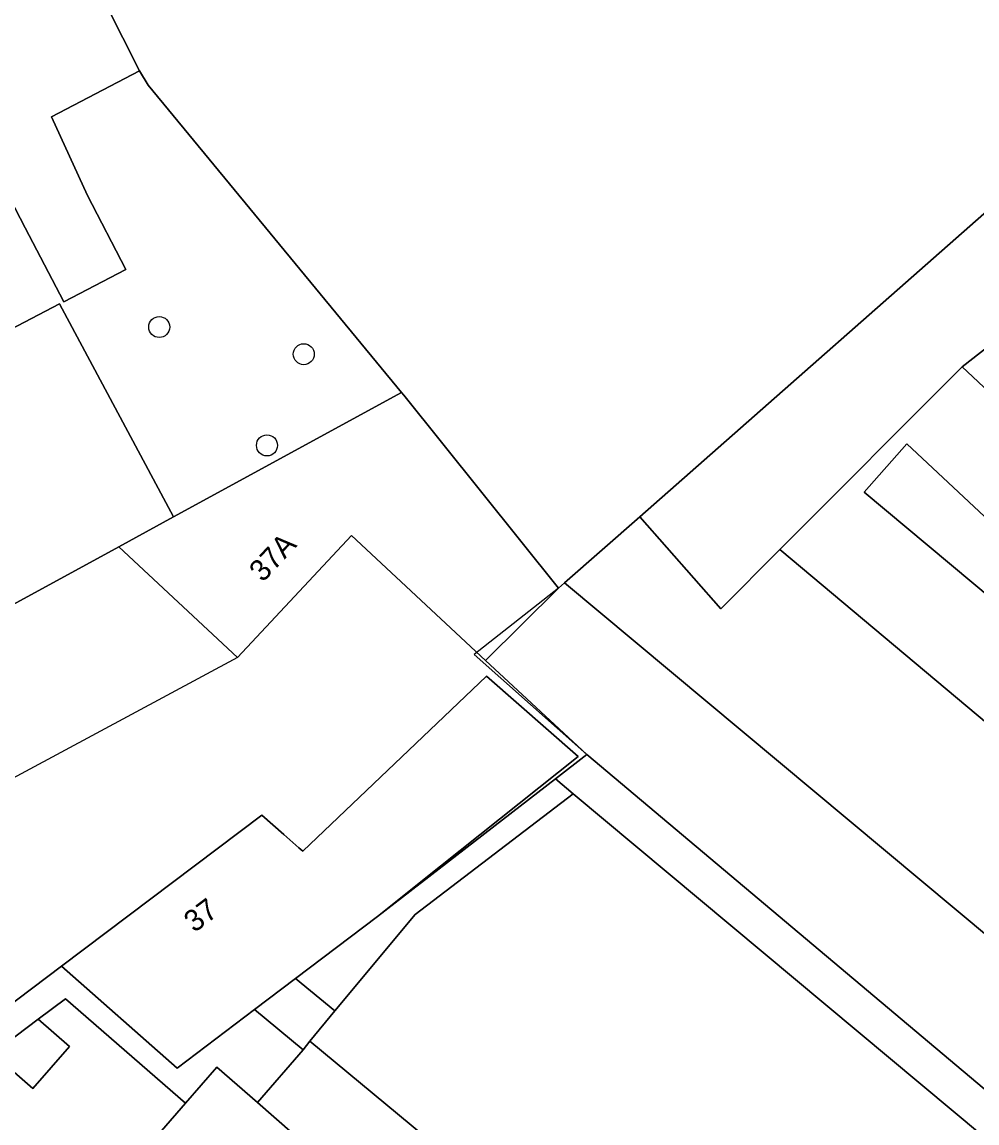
# Model space of a CAD drawing. Extents: x 160102 to 160934, y 382045 to 382923.
# Drawn here: x 160811.6 to 160856.1, y 382820.7 to 382871.9 of the extents above; entities that cross this region are included whole.
import ezdxf

# ---------------------------------------------------------------- set-up
doc = ezdxf.new("R2010")
doc.units = 0
for name, color, linetype in [('IMGEO_Boom', 7, 'Continuous'), ('IMGEO_Erf', 7, 'Continuous'), ('IMGEO_Groenvoorziening', 7, 'Continuous'), ('IMGEO_Hek', 7, 'Continuous'), ('IMGEO_Muur', 7, 'Continuous'), ('IMGEO_Pand', 7, 'Continuous'), ('IMGEO_Pand_nummerreeks', 7, 'Continuous'), ('IMGEO_Pand_vergunning_verleend', 7, 'Continuous'), ('IMGEO_Parkeervlak_open', 7, 'Continuous'), ('IMGEO_Rijbaan_lokaal_open', 7, 'Continuous'), ('IMGEO_Verkeerseiland_open', 7, 'Continuous'), ('IMGEO_Voetpad_open', 7, 'Continuous')]:
    doc.layers.add(name, color=color, linetype=linetype)

msp = doc.modelspace()

# ---------------------------------------------------------------- linework, layer by layer
at = {"layer": 'IMGEO_Boom'}
for centre in [(160818.005, 382857.7), (160824.732, 382856.436), (160823.02, 382852.195)]:
    msp.add_circle(centre, 0.489, dxfattribs=at)
at = {"layer": 'IMGEO_Erf'}
for points in [[(160785.475, 382844.192), (160813.364, 382858.777), (160818.676, 382848.872), (160829.281, 382854.653), (160817.486, 382868.952), (160817.086, 382869.61), (160812.992, 382867.478), (160814.669, 382863.818), (160816.452, 382860.383), (160813.561, 382858.877), (160811.773, 382862.309), (160808.665, 382868.276)], [(160817.192, 382819.251), (160819.228, 382821.592), (160813.644, 382826.456), (160812.375, 382825.502), (160813.825, 382824.241), (160812.117, 382822.276), (160810.248, 382823.901)]]:
    msp.add_lwpolyline(points, dxfattribs=at)
at = {"layer": 'IMGEO_Groenvoorziening'}
msp.add_lwpolyline([(160850.806, 382850.011), (160873.79, 382830.829), (160874.703, 382831.786), (160852.792, 382852.262)], close=True, dxfattribs=at)
at = {"layer": 'IMGEO_Hek'}
for points in [[(160836.59, 382845.555), (160832.666, 382842.466)], [(160832.666, 382842.466), (160837.913, 382837.822)]]:
    msp.add_lwpolyline(points, dxfattribs=at)
at = {"layer": 'IMGEO_Muur'}
for points in [[(160837.913, 382837.822), (160861.483, 382817.978)], [(160828.158, 382830.281), (160836.442, 382836.685)], [(160836.442, 382836.685), (160837.27, 382835.986)]]:
    msp.add_lwpolyline(points, dxfattribs=at)
at = {"layer": 'IMGEO_Pand'}
for points in [[(160875.468, 382878.428), (160854.082, 382898.574), (160853.109, 382897.965), (160852.299, 382899.776), (160842.054, 382895.005), (160846.177, 382886.446), (160826.022, 382876.74), (160821.899, 382885.299), (160811.707, 382880.282), (160817.086, 382869.61), (160817.486, 382868.952), (160829.281, 382854.653), (160829.388, 382854.523), (160836.59, 382845.555), (160836.872, 382845.803), (160840.366, 382848.876), (160858.731, 382865.029)], [(160869.624, 382808.98), (160837.27, 382835.986), (160829.915, 382830.38), (160826.177, 382825.89), (160825.02, 382824.486), (160830.912, 382819.594)]]:
    msp.add_lwpolyline(points, dxfattribs=at)
for points in [[(160811.707, 382880.282), (160811.351, 382880.558), (160804.402, 382876.997), (160808.794, 382868.343), (160808.665, 382868.276), (160811.773, 382862.309), (160813.561, 382858.877), (160816.452, 382860.383), (160814.669, 382863.818), (160812.992, 382867.478), (160817.086, 382869.61)], [(160816.125, 382847.481), (160818.676, 382848.872), (160813.364, 382858.777), (160785.475, 382844.192), (160790.635, 382834.325), (160790.902, 382833.814), (160792.523, 382834.662), (160794.015, 382831.81), (160801.162, 382839.324)], [(160826.951, 382848.006), (160833.184, 382842.181), (160836.59, 382845.555), (160829.388, 382854.523), (160829.281, 382854.653), (160818.676, 382848.872), (160816.125, 382847.481), (160821.642, 382842.326)], [(160837.501, 382837.727), (160833.239, 382841.46), (160824.682, 382833.325), (160824.507, 382833.479), (160823.797, 382834.101), (160822.775, 382834.996), (160813.461, 382827.975), (160818.841, 382823.226), (160822.443, 382825.954), (160824.354, 382827.401), (160828.158, 382830.281), (160830.181, 382831.893)], [(160812.375, 382825.502), (160810.248, 382823.901), (160812.117, 382822.276), (160813.825, 382824.241)], [(160818.531, 382818.089), (160818.687, 382818.268), (160826.573, 382811.372), (160828.523, 382816.423), (160822.575, 382821.627), (160820.69, 382823.277), (160819.228, 382821.592), (160817.192, 382819.251)]]:
    msp.add_lwpolyline(points, close=True, dxfattribs=at)
at = {"layer": 'IMGEO_Pand_vergunning_verleend'}
msp.add_lwpolyline([(160798.928, 382836.95), (160801.162, 382839.324), (160816.125, 382847.481), (160821.642, 382842.326), (160803.549, 382832.602)], close=True, dxfattribs=at)
at = {"layer": 'IMGEO_Parkeervlak_open'}
for points in [[(160855.371, 382855.843), (160846.893, 382847.344), (160875.839, 382823.088), (160882.262, 382830.641)], [(160850.806, 382850.011), (160852.792, 382852.262), (160874.703, 382831.786), (160873.79, 382830.829)], [(160836.872, 382845.803), (160836.59, 382845.555), (160833.184, 382842.181), (160837.913, 382837.822), (160861.483, 382817.978), (160865.195, 382814.885), (160869.325, 382819.842), (160865.612, 382822.936), (160865.06, 382822.273)]]:
    msp.add_lwpolyline(points, close=True, dxfattribs=at)
at = {"layer": 'IMGEO_Rijbaan_lokaal_open'}
for points in [[(160881.889, 382817.252), (160889.866, 382835.579), (160891.359, 382834.929), (160894.957, 382835.628), (160895.235, 382835.677), (160894.647, 382838.446), (160890.924, 382837.766), (160890.866, 382838.083), (160884.955, 382837.003), (160885.141, 382837.99), (160861.201, 382860.414), (160855.371, 382855.843), (160882.262, 382830.641), (160875.839, 382823.088), (160846.893, 382847.344), (160844.141, 382844.584), (160840.366, 382848.876), (160836.872, 382845.803), (160865.06, 382822.273), (160865.612, 382822.936), (160869.325, 382819.842)], [(160805.887, 382822.271), (160813.461, 382827.975), (160822.775, 382834.996), (160823.797, 382834.101), (160824.507, 382833.479), (160824.682, 382833.325), (160833.239, 382841.46), (160837.501, 382837.727), (160830.181, 382831.893), (160830.204, 382831.863), (160836.442, 382836.685), (160837.913, 382837.822), (160833.184, 382842.181), (160826.951, 382848.006), (160821.642, 382842.326), (160816.125, 382847.481), (160801.162, 382839.324)]]:
    msp.add_lwpolyline(points, dxfattribs=at)
at = {"layer": 'IMGEO_Verkeerseiland_open'}
msp.add_lwpolyline([(160837.27, 382835.986), (160836.442, 382836.685), (160830.204, 382831.863), (160830.181, 382831.893), (160828.158, 382830.281), (160824.354, 382827.401), (160826.177, 382825.89), (160829.915, 382830.38)], close=True, dxfattribs=at)
at = {"layer": 'IMGEO_Voetpad_open'}
for points in [[(160855.371, 382855.843), (160861.201, 382860.414), (160862.028, 382861.283), (160858.731, 382865.029), (160840.366, 382848.876), (160844.141, 382844.584), (160846.893, 382847.344)], [(160837.913, 382837.822), (160836.442, 382836.685), (160837.27, 382835.986), (160869.624, 382808.98), (160869.704, 382809.079), (160878.006, 382802.366), (160878.703, 382803.922), (160868.545, 382812.094), (160865.195, 382814.885), (160861.483, 382817.978)], [(160824.697, 382824.086), (160822.443, 382825.954), (160818.841, 382823.226), (160813.461, 382827.975), (160805.887, 382822.271), (160806.764, 382821.51), (160808.428, 382823.428), (160808.981, 382822.948), (160810.248, 382823.901), (160812.375, 382825.502), (160813.644, 382826.456), (160819.228, 382821.592), (160820.69, 382823.277), (160822.575, 382821.627)], [(160824.354, 382827.401), (160822.443, 382825.954), (160824.697, 382824.086), (160825.02, 382824.486), (160826.177, 382825.89)]]:
    msp.add_lwpolyline(points, close=True, dxfattribs=at)
msp.add_lwpolyline([(160830.39, 382817.018), (160830.912, 382819.594), (160825.02, 382824.486), (160824.697, 382824.086), (160822.575, 382821.627), (160828.523, 382816.423), (160826.573, 382811.372), (160824.713, 382806.555), (160822.79, 382801.577), (160822.666, 382801.256), (160830.12, 382794.741), (160837.876, 382787.962), (160848.068, 382779.054), (160844.623, 382775.099), (160843.112, 382776.416), (160839.104, 382771.818), (160837.479, 382769.954), (160838.975, 382768.654), (160832.906, 382761.671), (160832.254, 382760.853)], dxfattribs=at)

# ---------------------------------------------------------------- texts
at = {"layer": 'IMGEO_Pand_nummerreeks'}
for s, rotation, p in [('37A', 46.931, (160822.827, 382845.791)), ('37', 37.0073, (160819.64, 382829.501))]:
    msp.add_text(s, height=1, rotation=rotation, dxfattribs=at).set_placement(p)

doc.saveas('drawing.dxf')
